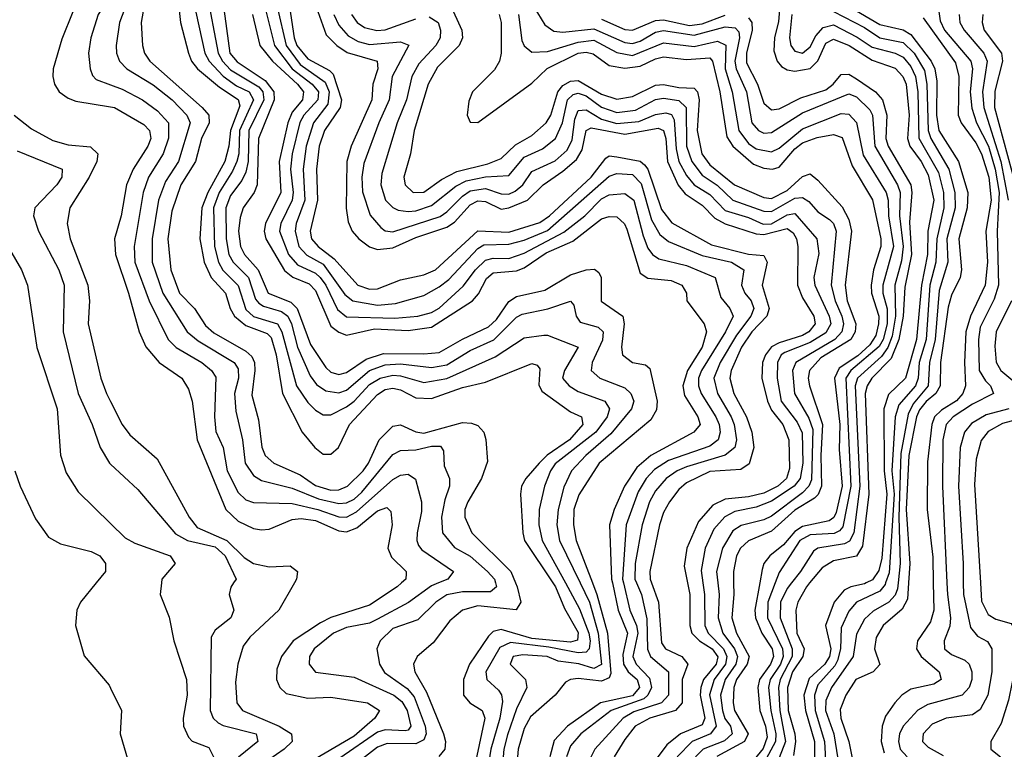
# Model space of a CAD drawing. Header units: inches. Extents: x 884549 to 1028252, y 526810 to 653624.
# Tile 1004 of 1056: x 1019765 to 1022312, y 629570 to 631457. Entities that reach past the tile are written whole.
import ezdxf

# ---------------------------------------------------------------- set-up
doc = ezdxf.new("R2010")
doc.units = ezdxf.units.IN
doc.header["$MEASUREMENT"] = 0
for name, color, linetype in [('B0612', 7, 'Continuous'), ('B0613', 7, 'Continuous'), ('B0622', 7, 'Continuous'), ('B0623', 7, 'Continuous')]:
    doc.layers.add(name, color=color, linetype=linetype)

msp = doc.modelspace()

# ---------------------------------------------------------------- linework, layer by layer
at = {"layer": 'B0612', "color": 5, "elevation": 1620}
msp.add_lwpolyline([(1019962.2, 630000), (1019921.7, 629950), (1019912.1, 629930), (1019909.1, 629890), (1019931.3, 629811.3), (1019996, 629736), (1020000, 629727.8)], dxfattribs=at)
at = {"layer": 'B0613', "color": 5}
for points, elevation in [([(1020000, 631751), (1019995.1, 631744.9), (1019946.7, 631633.3), (1019930.8, 631549.2), (1019873.8, 631406.2), (1019851.7, 631330), (1019850.1, 631309.9), (1019854.4, 631290), (1019866.7, 631270), (1019890, 631253.6), (1019910, 631246.5), (1020000, 631231.4)], 1720), ([(1020000, 631517.7), (1019967.7, 631470), (1019949.1, 631410), (1019942.5, 631370), (1019946.6, 631330), (1019952.8, 631312.8), (1019962.5, 631302.5), (1020000, 631288.7)], 1740), ([(1019750, 631209.7), (1019795, 631175), (1019850, 631144.5), (1019890, 631133.4), (1019948.3, 631128.3), (1019967, 631110), (1019964.5, 631090), (1019944.5, 631050), (1019894.7, 630970), (1019887.3, 630930), (1019895.1, 630890), (1019940.7, 630770), (1019944.9, 630730), (1019941.5, 630670), (1019974.8, 630530), (1019989.3, 630490), (1020000, 630469)], 1680), ([(1019758, 631118), (1019875, 631070), (1019873.5, 631050), (1019860.6, 631030), (1019803.9, 630970), (1019800.8, 630950), (1019813.6, 630910), (1019866.2, 630810), (1019880.1, 630770), (1019877.2, 630650), (1019916.3, 630490), (1019952.4, 630410), (1019973.3, 630350), (1019997.3, 630310), (1020000, 630307.4)], 1660), ([(1019722.8, 630890), (1019769.6, 630810), (1019784.7, 630770), (1019809, 630609), (1019861.6, 630450), (1019870.6, 630330.6), (1019885, 630285), (1019915.9, 630235.9), (1020000, 630153.6)], 1640), ([(1019752.4, 630290), (1019765.5, 630250), (1019805.7, 630165.7), (1019838.9, 630118.9), (1019870, 630101.1), (1019950, 630081.8), (1019971.8, 630070), (1019986.4, 630050), (1019986.6, 630030), (1019962.2, 630000)], 1620)]:
    msp.add_lwpolyline(points, dxfattribs=dict(at, elevation=elevation))
at = {"layer": 'B0622', "color": 5}
for points, elevation in [([(1020131.5, 630000), (1020128.4, 629970), (1020151.7, 629911.7), (1020163.3, 629850), (1020196.6, 629750), (1020197.8, 629710), (1020187.5, 629650), (1020188.9, 629630), (1020201.1, 629601.1), (1020211.2, 629591.2), (1020254.1, 629574.1), (1020265.8, 629550), (1020265.4, 629470), (1020273.5, 629390), (1020250, 629329.3), (1020236.7, 629310), (1020183, 629270), (1020123.8, 629170), (1020070, 629111.6), (1020010.1, 629070), (1020000, 629064.1)], 1640), ([(1020318.1, 630000), (1020311.1, 629988.9), (1020306.8, 629970), (1020318.5, 629930), (1020310.8, 629910), (1020270, 629878.1), (1020260.1, 629859.9), (1020257.1, 629670), (1020265.2, 629650), (1020278.1, 629638.1), (1020291.2, 629631.2), (1020376.6, 629610), (1020381.2, 629590), (1020330.4, 629549.6)], 1660), ([(1020475.3, 630000), (1020435.4, 629930), (1020360.4, 629859.6), (1020343.2, 629836.8), (1020328.8, 629790), (1020323.2, 629743.2), (1020326.5, 629690), (1020341.2, 629670), (1020436.1, 629630), (1020468, 629610), (1020469.3, 629590), (1020448.8, 629570), (1020370, 629515.1)], 1680), ([(1020752.7, 630000), (1020741.7, 629990), (1020670, 629942.8), (1020569.5, 629910.5), (1020542.8, 629897.2), (1020472.3, 629850), (1020442.4, 629810), (1020430, 629776.9), (1020429.2, 629750), (1020437.4, 629730), (1020453.8, 629713.8), (1020510, 629702.4), (1020570, 629704.7), (1020664.2, 629690), (1020695.9, 629670), (1020683.8, 629650), (1020630, 629604.1), (1020530, 629544.9)], 1720), ([(1020848.2, 630000), (1020830, 629992.5), (1020770.2, 629949.8), (1020690, 629906.2), (1020670, 629896.4), (1020610, 629885.1), (1020577, 629870), (1020526.8, 629830), (1020514.7, 629810), (1020513.9, 629790), (1020530, 629769.7), (1020630, 629756.3), (1020732.3, 629710), (1020753.4, 629693.4), (1020767.4, 629670), (1020776.6, 629630), (1020770, 629619.7), (1020762, 629618), (1020710, 629620.3), (1020690, 629614.2), (1020593.2, 629546.8)], 1740), ([(1020995.5, 630000), (1020998.1, 629990), (1020983.1, 629976.9), (1020910, 629977.3), (1020870, 629969.2), (1020841.3, 629950), (1020795.1, 629904.9), (1020730, 629881.9), (1020697, 629850), (1020688.4, 629830), (1020696, 629790), (1020708.2, 629768.2), (1020767.3, 629727.3), (1020785.6, 629705.6), (1020813.5, 629630), (1020815.9, 629610), (1020810, 629594), (1020790, 629583.9), (1020715.2, 629584.8), (1020690, 629575.6), (1020597.3, 629502.7)], 1760), ([(1021047.8, 630000), (1021052, 629990), (1021061.1, 629950), (1021049.3, 629930.7), (1020950, 629941.2), (1020910.6, 629929.4), (1020877.8, 629902.2), (1020834.6, 629845.4), (1020793.3, 629810), (1020783.8, 629790), (1020787, 629770), (1020817.5, 629717.5), (1020861.5, 629610), (1020866.4, 629590), (1020864.9, 629570), (1020849.1, 629550.9)], 1780), ([(1021144.2, 630000), (1021150.9, 629990), (1021174, 629934), (1021210, 629872.3), (1021207.5, 629852.5), (1021190, 629846.8), (1021090, 629856.4), (1021010, 629880), (1020990, 629874.7), (1020977.3, 629862.7), (1020928.6, 629790), (1020913.2, 629750), (1020913.3, 629710), (1020929, 629690), (1020960.8, 629670), (1020968.1, 629650), (1020930, 629472.1)], 1820), ([(1021176.4, 630000), (1021213, 629933), (1021237.4, 629870), (1021240.9, 629850), (1021238.3, 629830), (1021230, 629820.7), (1021210, 629819.1), (1021134.1, 629834.1), (1021034.3, 629845.7), (1021006.5, 629833.5), (1020970.9, 629770), (1020973.1, 629750), (1021003.2, 629723.2), (1021010.9, 629710.9), (1021013.4, 629693.4), (1021007.2, 629650), (1020983.3, 629570), (1020974.2, 629510)], 1840), ([(1021214.6, 630000), (1021238.8, 629950), (1021261.4, 629870), (1021270, 629789.5), (1021250, 629778.6), (1021211.3, 629791.3), (1021158.1, 629798.1), (1021129.8, 629810), (1021066.2, 629813.8), (1021041.5, 629810), (1021033.3, 629790), (1021073.3, 629750), (1021076.8, 629730), (1021050, 629674.3), (1021027.1, 629607.1), (1021017.4, 629570), (1021013.8, 629530)], 1860), ([(1021246.5, 630000), (1021258, 629970), (1021285.7, 629870), (1021293.7, 629766.3), (1021290, 629754.4), (1021270, 629746.1), (1021210, 629752.6), (1021189.6, 629750.4), (1021176.6, 629743.4), (1021149.7, 629710), (1021086.1, 629653.9), (1021070, 629623.6), (1021054.4, 629570), (1021051.2, 629530)], 1880), ([(1021298, 630000), (1021313.1, 629930), (1021337.3, 629870), (1021325.2, 629814.8), (1021327, 629790), (1021338.8, 629770), (1021361.9, 629750), (1021368.3, 629730), (1021350, 629708), (1021267.3, 629690), (1021181.6, 629630), (1021147.4, 629592.6), (1021135.9, 629550)], 1920), ([(1021326.7, 630000), (1021343.3, 629930), (1021360.5, 629890), (1021363.7, 629870), (1021350.8, 629810), (1021359.9, 629790), (1021393.9, 629753.9), (1021399.7, 629730), (1021389.7, 629710), (1021379.4, 629700.6), (1021295.3, 629670), (1021216.6, 629610), (1021190, 629579.2), (1021179.2, 629550)], 1940), ([(1021360.5, 630000), (1021373.1, 629970), (1021387.5, 629907.5), (1021389.2, 629829.2), (1021396.8, 629810), (1021443, 629770), (1021443, 629710), (1021425.5, 629690), (1021353.5, 629666.5), (1021325.9, 629650), (1021252.7, 629570), (1021231.6, 629528.4)], 1960), ([(1021399.5, 630000), (1021417.7, 629950), (1021425.6, 629845.6), (1021435.5, 629830), (1021477.7, 629810), (1021493.3, 629790), (1021478.4, 629750), (1021479, 629690), (1021461.5, 629670), (1021395.1, 629650), (1021357.3, 629630), (1021330, 629595.3), (1021303.1, 629550)], 1980), ([(1021492.3, 630000), (1021498.4, 629970), (1021498.3, 629890), (1021503.5, 629870), (1021523.5, 629850), (1021555.9, 629830), (1021570.8, 629809.2), (1021566.4, 629790), (1021534.2, 629750), (1021526.9, 629730), (1021525.3, 629710), (1021537.5, 629650), (1021530, 629632.9), (1021474.1, 629610), (1021439, 629581), (1021396.2, 629523.8)], 2020), ([(1021532.1, 630000), (1021536.3, 629970), (1021537.5, 629890), (1021546, 629870), (1021585.4, 629830), (1021594.2, 629810), (1021590.6, 629790), (1021561.5, 629750), (1021549, 629711), (1021566.9, 629630), (1021552.1, 629610), (1021504.1, 629590), (1021465.3, 629550)], 2040), ([(1021570.9, 630000), (1021574, 629970), (1021571.9, 629910), (1021584.2, 629870), (1021613.9, 629830), (1021622, 629810), (1021617.8, 629790), (1021589.7, 629750), (1021577.6, 629710), (1021582.6, 629670), (1021589.4, 629649.4), (1021604, 629630), (1021608.2, 629610), (1021588.3, 629591.7), (1021533.1, 629570), (1021513.3, 629550)], 2060), ([(1021611.8, 630000), (1021612.3, 629970), (1021607.1, 629910), (1021619.6, 629870), (1021651.6, 629810), (1021647.2, 629790), (1021619.6, 629750), (1021612.7, 629730), (1021610.9, 629690), (1021614.2, 629670), (1021649.1, 629610), (1021640.2, 629590), (1021568.5, 629551.5)], 2080), ([(1021679.2, 630000), (1021666.8, 629930), (1021668.4, 629910), (1021684.6, 629870), (1021711.3, 629830), (1021715.3, 629810), (1021707.3, 629790), (1021678.3, 629750), (1021674.7, 629730), (1021679.9, 629670), (1021694.2, 629630), (1021698.4, 629601.6), (1021687.8, 629572.2), (1021637.6, 629510)], 2120), ([(1021719.6, 630000), (1021700.1, 629950), (1021699.2, 629910), (1021738.2, 629830), (1021740, 629810), (1021733.2, 629790), (1021705.9, 629750), (1021702.1, 629730), (1021708.3, 629670), (1021720.8, 629610), (1021719.8, 629590), (1021676.8, 629510)], 2140), ([(1021761.1, 630000), (1021750, 629986.1), (1021732.9, 629950), (1021732, 629910), (1021763.6, 629830), (1021763.1, 629810), (1021731.9, 629750), (1021727.5, 629730), (1021731.5, 629670), (1021745.6, 629590), (1021707.4, 629490)], 2160), ([(1021808.4, 630000), (1021800, 629990), (1021778.3, 629950), (1021772.8, 629930), (1021775.2, 629870), (1021793.9, 629830), (1021790.8, 629810), (1021764.3, 629770), (1021750.8, 629730), (1021752.7, 629670), (1021770.3, 629610), (1021771.8, 629590), (1021766.4, 629553.6)], 2180), ([(1021955.1, 630000), (1021950, 629997.4), (1021914.6, 629990), (1021898.2, 629981.8), (1021871.9, 629950), (1021849.4, 629890), (1021862.9, 629830), (1021859.7, 629810), (1021847.5, 629790), (1021807.2, 629752.8), (1021793.7, 629710), (1021797.6, 629670), (1021821.2, 629590), (1021820.6, 629510)], 2220), ([(1022004.7, 630000), (1022003.5, 629996.5), (1021990, 629978.9), (1021930, 629950), (1021910, 629926.9), (1021890, 629883.7), (1021888.1, 629830), (1021880.7, 629799.3), (1021873.9, 629786.1), (1021830, 629736.6), (1021820.8, 629710), (1021822.5, 629670), (1021846.5, 629590), (1021851.2, 629510)], 2240), ([(1022037.1, 630000), (1022035.4, 629984.6), (1022030, 629968.3), (1022013, 629950), (1021972.8, 629927.2), (1021950, 629906.1), (1021930, 629867.4), (1021920.7, 629810), (1021864.9, 629730), (1021850, 629696.2), (1021849.5, 629670), (1021870.8, 629610), (1021887.1, 629507.1)], 2260), ([(1022064.6, 630000), (1022061.8, 629958.2), (1022047.6, 629932.4), (1021999.1, 629890), (1021980.9, 629859.1), (1021975.9, 629830), (1021990, 629789), (1021972.4, 629770), (1021928.3, 629750), (1021902.3, 629710), (1021887.2, 629672.8), (1021888.8, 629650), (1021909.5, 629590), (1021922, 629530)], 2280), ([(1022128.4, 630000), (1022129.8, 629930), (1022120.9, 629899.1), (1022087.6, 629850), (1022085.1, 629830), (1022097.1, 629810), (1022143.3, 629770), (1022148.9, 629750), (1022130, 629738.7), (1022070, 629725.7), (1022046.7, 629710), (1022028.6, 629690), (1022004.8, 629655.2), (1021996, 629630), (1021993.3, 629590), (1022001, 629561)], 2320), ([(1022163.8, 630000), (1022165.2, 629970), (1022172.9, 629910), (1022171.4, 629888.6), (1022156.8, 629850), (1022157.3, 629830), (1022175.1, 629815.1), (1022210, 629800.3), (1022221.3, 629790), (1022228, 629770), (1022228.1, 629750), (1022221.5, 629730), (1022203, 629710), (1022114.5, 629685.5), (1022088.6, 629671.4), (1022050.4, 629630), (1022041, 629610), (1022038.1, 629590), (1022043, 629570), (1022060.9, 629550)], 2340), ([(1022205.9, 630000), (1022206.1, 629970), (1022224.7, 629884.7), (1022242.8, 629862.8), (1022268.4, 629848.4), (1022280.2, 629830), (1022279.9, 629770), (1022269.3, 629710), (1022250, 629673), (1022230, 629659.2), (1022162, 629650), (1022125.2, 629634.8), (1022102.5, 629610), (1022100.3, 629590), (1022115.3, 629575.3), (1022153.7, 629553.7)], 2360), ([(1022250.3, 630000), (1022253.2, 629953.2), (1022270, 629918.9), (1022290, 629906.7), (1022330, 629895.4), (1022345.5, 629870), (1022341.8, 629790), (1022322.7, 629697.3), (1022303.6, 629636.4), (1022277.1, 629590), (1022276.8, 629570), (1022302.3, 629550)], 2380), ([(1020000, 629727.8), (1020028.3, 629670), (1020024.4, 629610), (1020056, 629504), (1020057.6, 629450), (1020064.4, 629430), (1020059.3, 629410), (1020042, 629390), (1020000.7, 629370), (1020000, 629369.5)], 1620)]:
    msp.add_lwpolyline(points, dxfattribs=dict(at, elevation=elevation))
at = {"layer": 'B0623', "color": 5}
for points, elevation in [([(1020113.6, 631646.4), (1020078.7, 631450), (1020082.2, 631390), (1020087.9, 631370), (1020101.8, 631350), (1020236.9, 631230), (1020254.2, 631210), (1020254.7, 631190), (1020235.1, 631150), (1020219.9, 631090), (1020181.5, 631030), (1020158, 630962), (1020148.2, 630890), (1020155.5, 630810), (1020178.3, 630750), (1020216.7, 630710), (1020245.8, 630665.8), (1020267, 630647), (1020350, 630599.5), (1020365.7, 630585.7), (1020372.3, 630570), (1020372.8, 630550), (1020365.6, 630485.6), (1020382.2, 630422.2), (1020390.9, 630350.9), (1020399.9, 630330), (1020421.9, 630310), (1020490, 630279.6), (1020530, 630252.1), (1020570, 630240.2), (1020590, 630240.8), (1020612.5, 630250), (1020653.5, 630290), (1020667.4, 630310), (1020694.5, 630370), (1020730, 630405.9), (1020750, 630409.4), (1020790, 630390.8), (1020810, 630387.7), (1020910, 630414.8), (1020933.7, 630413.7), (1020950, 630407.1), (1020965.2, 630390), (1020970.9, 630370.9), (1020974.6, 630314.6), (1020959.9, 630270), (1020923.7, 630210), (1020916, 630190), (1020916, 630170), (1020934.3, 630130), (1021035.4, 630030), (1021047.8, 630000)], 1780), ([(1020053, 631530), (1020023.3, 631450), (1020014.6, 631390), (1020015.1, 631370), (1020022.7, 631350), (1020041.7, 631330), (1020110, 631288.7), (1020159.3, 631250), (1020196.9, 631210), (1020205.6, 631190), (1020175.4, 631090), (1020142, 631038), (1020124, 630990), (1020107.3, 630890), (1020107.7, 630830), (1020135.1, 630750), (1020198.4, 630650), (1020226.1, 630626.1), (1020319.9, 630570), (1020330, 630554.2), (1020330.7, 630530), (1020320.7, 630490), (1020324.2, 630444.2), (1020341.4, 630370), (1020348.1, 630310), (1020370, 630277.8), (1020390, 630265.1), (1020470, 630245.4), (1020537.4, 630217.4), (1020590, 630206), (1020610, 630207.1), (1020630, 630217.1), (1020650, 630235), (1020730, 630332.7), (1020750, 630342.9), (1020790, 630344), (1020830, 630353.5), (1020853.7, 630353.7), (1020861.4, 630341.4), (1020863.2, 630303.2), (1020876.8, 630270), (1020876.8, 630250), (1020864.6, 630215.4), (1020856.1, 630170), (1020858.7, 630130), (1020890, 630091.9), (1020930, 630069.2), (1020974.7, 630030), (1020993, 630010), (1020995.5, 630000)], 1760), ([(1020248, 631530), (1020278.6, 631370), (1020289.2, 631350), (1020310, 631326.9), (1020383.3, 631283.3), (1020393.4, 631270), (1020396, 631250), (1020357.8, 631170), (1020355.4, 631090), (1020350, 631062.9), (1020339.4, 631040.6), (1020310, 631001.9), (1020297.9, 630970), (1020299.1, 630890), (1020305.6, 630850), (1020316.9, 630830), (1020356.8, 630790), (1020374.4, 630734.4), (1020383.3, 630723.3), (1020395.6, 630715.6), (1020442.4, 630702.4), (1020458, 630690), (1020467.7, 630670), (1020483.2, 630610), (1020515.8, 630535.8), (1020533, 630513), (1020556.8, 630496.8), (1020590, 630492.1), (1020610, 630498.9), (1020669.7, 630550), (1020710, 630564.3), (1020750, 630567.2), (1020830, 630557.2), (1020870, 630564.3), (1020930, 630601.2), (1020991.2, 630628.9), (1021050, 630687.2), (1021064.6, 630695.4), (1021131.1, 630708.9), (1021190, 630729.3), (1021198.6, 630718.6), (1021204.7, 630690), (1021214.7, 630674.7), (1021261.5, 630661.5), (1021274.6, 630650), (1021272.3, 630627.7), (1021245.7, 630570), (1021243.1, 630550), (1021266, 630530), (1021330, 630504.7), (1021346, 630490), (1021353.5, 630470), (1021347.2, 630450), (1021294.2, 630385.8), (1021229.5, 630330), (1021192.1, 630290), (1021172.3, 630247.7), (1021157.5, 630190), (1021154.4, 630150), (1021161.4, 630110), (1021214.6, 630000)], 1860), ([(1020284.2, 631550), (1020308.5, 631370), (1020327.5, 631347.5), (1020399.7, 631299.7), (1020422.1, 631270), (1020423.1, 631250), (1020382.9, 631150), (1020379.5, 631030), (1020371.2, 631010), (1020342.8, 630970), (1020334.8, 630945.2), (1020331, 630910), (1020335.7, 630870), (1020346.1, 630850), (1020381.6, 630810), (1020407.3, 630750), (1020466, 630726), (1020482.9, 630710), (1020516.7, 630616.7), (1020556.9, 630556.9), (1020570, 630545.4), (1020590, 630539.3), (1020610, 630544.6), (1020660.7, 630579.3), (1020706.1, 630593.9), (1020810, 630592.5), (1020850, 630596.4), (1020910, 630631), (1020977.4, 630662.6), (1020998.4, 630681.6), (1021030, 630728.2), (1021050, 630741), (1021123, 630757), (1021190, 630797), (1021230, 630810.1), (1021251.9, 630811.9), (1021263.1, 630803.1), (1021268.7, 630790), (1021269.3, 630729.3), (1021325.5, 630690), (1021328.9, 630670), (1021321.9, 630610), (1021324.3, 630590), (1021350, 630570.1), (1021384.2, 630564.2), (1021395, 630555), (1021414.3, 630470), (1021412.5, 630447.5), (1021397.6, 630422.4), (1021263.5, 630310), (1021211.7, 630228.3), (1021198.3, 630190), (1021197.2, 630150), (1021204.4, 630110), (1021246.5, 630000)], 1880), ([(1020212.8, 631512.8), (1020243.9, 631370), (1020255.3, 631350), (1020291.2, 631311.2), (1020326, 631286), (1020358.6, 631270), (1020369.7, 631250), (1020333.7, 631170), (1020331.3, 631110), (1020326.4, 631090), (1020315.3, 631064.7), (1020280.4, 631010), (1020266.3, 630970), (1020268.7, 630870), (1020278.9, 630830), (1020290, 630809.3), (1020329.7, 630769.7), (1020350, 630707), (1020370, 630689.1), (1020431.9, 630670), (1020442.9, 630650), (1020481.2, 630510), (1020510, 630467), (1020530, 630446.6), (1020550, 630434.5), (1020570, 630435), (1020610, 630455.2), (1020630, 630470.3), (1020670, 630513.2), (1020697.6, 630530), (1020730, 630537.3), (1020750, 630536.2), (1020810, 630518.9), (1020870, 630528.5), (1020994.9, 630585.1), (1021070, 630633.8), (1021120.9, 630640.9), (1021130, 630641.1), (1021209.4, 630610), (1021174.1, 630550), (1021169.1, 630530), (1021186.4, 630510), (1021210, 630495), (1021278.3, 630470), (1021290.3, 630450), (1021285, 630430), (1021255, 630390), (1021150, 630308.2), (1021137.6, 630290), (1021122.6, 630250), (1021109.1, 630190), (1021107.7, 630150), (1021116.2, 630110), (1021176.4, 630000)], 1840), ([(1021890, 631503.2), (1021990, 631444.7), (1022050, 631430.6), (1022070, 631418.4), (1022123.2, 631350), (1022132.7, 631330), (1022137.6, 631297.6), (1022136.9, 631210), (1022143.1, 631170), (1022193.2, 631090), (1022217.7, 631010), (1022215.7, 630970), (1022194.2, 630890), (1022201.3, 630810), (1022197.7, 630790), (1022175.3, 630744.7), (1022166.6, 630713.4), (1022146.6, 630570), (1022146.3, 630510), (1022134.9, 630490), (1022110, 630469.7), (1022092.3, 630447.7), (1022084.8, 630430), (1022064.9, 630330), (1022058.3, 630190), (1022067.9, 630050), (1022064.6, 630000)], 2280), ([(1020175.8, 631495.8), (1020181.1, 631450), (1020201.3, 631370), (1020209.4, 631350), (1020224.6, 631330), (1020282, 631282), (1020330.2, 631250.2), (1020334, 631234), (1020309.9, 631170), (1020306.1, 631130), (1020295, 631090), (1020251.4, 631010), (1020236.3, 630970), (1020231, 630890), (1020242, 630830), (1020259.8, 630790), (1020296.9, 630750), (1020309.3, 630710), (1020320.4, 630690), (1020350, 630666), (1020405, 630645), (1020415, 630635), (1020428.4, 630590), (1020444.6, 630490), (1020495.7, 630390), (1020528.1, 630350), (1020550, 630333.6), (1020570, 630333.5), (1020589.9, 630350), (1020618, 630410), (1020690, 630487.8), (1020710, 630500.3), (1020730, 630504.1), (1020750, 630499.5), (1020790, 630479.3), (1020830, 630477.5), (1020910, 630505.7), (1020970, 630519.7), (1021090, 630568), (1021103.1, 630563.1), (1021110, 630554), (1021107.8, 630512.2), (1021115.8, 630495.8), (1021190, 630442.8), (1021217.8, 630430), (1021221.6, 630410), (1021187.4, 630370), (1021129.6, 630330.4), (1021109, 630310), (1021073.9, 630270), (1021062.6, 630250), (1021060.2, 630230), (1021066, 630130), (1021071.1, 630110), (1021144.2, 630000)], 1820), ([(1020398.8, 631490), (1020423.7, 631390), (1020469.7, 631330), (1020521.4, 631290), (1020537.7, 631270), (1020536.1, 631250), (1020499.6, 631210), (1020489.2, 631190.8), (1020470, 631110), (1020465.6, 631070), (1020472.2, 631010), (1020470, 630990), (1020440.1, 630930), (1020437.1, 630910), (1020459.8, 630850), (1020483.2, 630823.2), (1020530, 630801), (1020542.5, 630790), (1020557, 630770), (1020587.1, 630707.1), (1020610, 630688.3), (1020735.1, 630684.9), (1020795, 630690), (1020830, 630699.4), (1020850, 630711.1), (1020912.3, 630767.7), (1020944.3, 630810), (1020970, 630834.6), (1020990, 630840.3), (1021030, 630839.4), (1021070, 630853.1), (1021172.7, 630907.3), (1021226.8, 630950), (1021270, 630993.2), (1021290, 631004.2), (1021330, 631007.6), (1021353.7, 630990), (1021377.7, 630897.7), (1021390, 630865.8), (1021401.9, 630850), (1021418.2, 630838.2), (1021490, 630821.5), (1021563.9, 630790), (1021578.4, 630738.4), (1021601.9, 630710), (1021610.3, 630690), (1021591.1, 630650), (1021528.6, 630550), (1021521.1, 630530), (1021520.8, 630510), (1021527.6, 630490), (1021566.1, 630430), (1021574, 630410), (1021576.6, 630390), (1021572, 630370), (1021550, 630354), (1021443.5, 630316.5), (1021406.7, 630293.3), (1021385.5, 630270), (1021364.5, 630235.5), (1021333.5, 630150), (1021324.4, 630010), (1021326.7, 630000)], 1940), ([(1020431, 631490), (1020453.9, 631390), (1020490, 631340.9), (1020554.9, 631294.9), (1020565.3, 631270), (1020561.6, 631238.4), (1020524.4, 631190), (1020505.5, 631130), (1020497.9, 631070), (1020502.5, 630990), (1020480.4, 630930), (1020477.3, 630910), (1020487.1, 630870), (1020507.6, 630847.6), (1020550, 630824.5), (1020606.2, 630746.2), (1020626.2, 630730), (1020690, 630718.2), (1020736.8, 630723.2), (1020810, 630743.7), (1020850, 630766.2), (1020875, 630785), (1020950, 630865.3), (1020965.1, 630874.9), (1021030, 630876.1), (1021070, 630887), (1021130, 630911.9), (1021290, 631051.9), (1021310, 631058.7), (1021350, 631056.1), (1021372.9, 631032.9), (1021399.1, 630939.1), (1021420.9, 630900.9), (1021443.5, 630883.5), (1021530, 630846.7), (1021606.2, 630830), (1021638.6, 630810), (1021632.4, 630770), (1021640.9, 630750), (1021657.3, 630730), (1021663.7, 630710), (1021656.7, 630690), (1021619, 630641), (1021576.8, 630570), (1021560.9, 630530), (1021570.3, 630490), (1021605.8, 630430), (1021612.9, 630410), (1021619.2, 630370), (1021615.2, 630350), (1021589.6, 630330.4), (1021490, 630300.3), (1021465.8, 630290), (1021437.1, 630270), (1021410, 630238.7), (1021393.8, 630210), (1021375.2, 630150), (1021357.1, 630050), (1021356.3, 630010), (1021360.5, 630000)], 1960), ([(1020463.1, 631490), (1020474.9, 631410), (1020481.7, 631390), (1020510, 631355.5), (1020565.8, 631325.8), (1020575.7, 631315.7), (1020597.3, 631250), (1020593.8, 631230), (1020553, 631170), (1020539.9, 631130), (1020532.4, 631070), (1020535.4, 630990), (1020516.3, 630910), (1020519.9, 630890), (1020536.9, 630870), (1020578.5, 630838.5), (1020639.1, 630770), (1020670, 630759.8), (1020690, 630760.9), (1020750, 630784.1), (1020810, 630796.7), (1020840.8, 630810), (1020950, 630911), (1021030, 630907.6), (1021110, 630932), (1021135.5, 630950), (1021243, 631050), (1021281.4, 631098.6), (1021290, 631104.6), (1021310, 631102), (1021370, 631090.9), (1021381.2, 631081.2), (1021390, 631070), (1021425.6, 630965.6), (1021451.5, 630931.5), (1021554.3, 630874.3), (1021650, 630850.4), (1021690, 630847.4), (1021698.6, 630830), (1021685.9, 630770), (1021703.3, 630710), (1021697.9, 630690), (1021658.5, 630650), (1021631.9, 630610), (1021605.1, 630550), (1021601.9, 630530), (1021612.2, 630490), (1021644.7, 630430), (1021658.8, 630390), (1021663.9, 630350), (1021652, 630308), (1021630, 630293.8), (1021550, 630288.5), (1021490, 630259.1), (1021470, 630242.1), (1021445.5, 630210), (1021430, 630181.9), (1021419.6, 630150), (1021394.8, 630030), (1021395.9, 630010), (1021399.5, 630000)], 1980), ([(1020532.1, 631490), (1020557.9, 631417.9), (1020585.5, 631390), (1020612.1, 631372.1), (1020689.7, 631349.7), (1020691, 631330), (1020678.4, 631290), (1020675.9, 631250), (1020622.3, 631130), (1020611.1, 631090), (1020609.4, 630969.4), (1020614.5, 630934.5), (1020625.2, 630910), (1020642.3, 630890), (1020670, 630869.8), (1020690, 630862.1), (1020730, 630866.5), (1020790, 630893.3), (1020870, 630920.4), (1020890, 630933.6), (1020930, 630977.8), (1020950, 630988.2), (1020970, 630986.4), (1021010, 630967.1), (1021030, 630969.9), (1021078.2, 630990), (1021118.9, 631030), (1021170, 631064.8), (1021205, 631095), (1021219.7, 631120.3), (1021230, 631170), (1021242.8, 631177.2), (1021330, 631161), (1021416.4, 631176.4), (1021430.4, 631170), (1021436.1, 631150), (1021440.7, 631090), (1021468.7, 631028.7), (1021486.5, 631006.5), (1021530, 630977.3), (1021563.5, 630943.5), (1021590, 630928.6), (1021670, 630902.7), (1021690, 630901.6), (1021750, 630916.6), (1021765.6, 630905.6), (1021774.2, 630890), (1021777.9, 630870), (1021777.1, 630770), (1021790, 630737.6), (1021819.6, 630690), (1021822.4, 630670), (1021806.7, 630650), (1021790, 630640.5), (1021730, 630621.1), (1021710, 630610.4), (1021694.6, 630590), (1021686.9, 630570), (1021685, 630530), (1021699.8, 630470), (1021710, 630446.8), (1021738.8, 630410), (1021754.8, 630370), (1021756.4, 630296.4), (1021748.2, 630270), (1021726.3, 630250), (1021690, 630232.7), (1021650, 630222.5), (1021590, 630216.6), (1021558.3, 630201.7), (1021521, 630159), (1021491, 630090), (1021483.5, 630043.5), (1021492.3, 630000)], 2020), ([(1020877.5, 631497.5), (1020908.9, 631430), (1020910.6, 631410), (1020901.8, 631390), (1020845.7, 631334.3), (1020821.7, 631290), (1020785.5, 631170), (1020775.9, 631110), (1020758.5, 631050), (1020761.7, 631030), (1020782.9, 631010), (1020810, 631011.1), (1020856.3, 631043.7), (1020895.5, 631064.5), (1020976.1, 631083.9), (1021010, 631097.8), (1021047.2, 631132.8), (1021090, 631157.5), (1021126.8, 631190), (1021138.5, 631210), (1021157.3, 631270), (1021170, 631286.7), (1021190, 631298.1), (1021210, 631299.5), (1021270, 631264.2), (1021310, 631251.5), (1021350, 631258.3), (1021410, 631287.2), (1021430, 631289.7), (1021470, 631281.4), (1021510, 631279.7), (1021518.5, 631270), (1021522.7, 631250), (1021517.1, 631170), (1021529.3, 631110), (1021550, 631081.7), (1021614.4, 631030), (1021690, 630996.8), (1021710, 630994.6), (1021750, 631015.2), (1021790, 631051), (1021810, 631058.2), (1021830, 631042.2), (1021892.8, 630972.8), (1021910, 630940.1), (1021917.1, 630910), (1021900.2, 630770), (1021905.8, 630730), (1021927.9, 630670), (1021926.3, 630650), (1021914.9, 630630), (1021837.7, 630582.3), (1021808.2, 630550), (1021804.7, 630530), (1021808.2, 630510), (1021841.6, 630410), (1021837.2, 630330), (1021839.1, 630250), (1021830.8, 630229.2), (1021820.9, 630219.1), (1021770, 630188.4), (1021710, 630134.3), (1021650, 630109), (1021629.7, 630090.3), (1021619.2, 630070), (1021611.3, 630030), (1021611.8, 630000)], 2080), ([(1021095, 631490), (1021123.2, 631443.2), (1021146.9, 631426.9), (1021170, 631424.4), (1021250, 631433.6), (1021330, 631397.6), (1021350, 631395.5), (1021370, 631401.2), (1021410, 631424.2), (1021430, 631428.7), (1021510, 631417.3), (1021590, 631438.3), (1021615.6, 631435.6), (1021625.2, 631425.2), (1021627, 631410), (1021615, 631350), (1021618, 631330), (1021644.7, 631270), (1021659.3, 631190), (1021676, 631170), (1021690, 631163.7), (1021710, 631164.7), (1021790, 631216.3), (1021910, 631265.3), (1021930, 631257.2), (1021963.9, 631223.9), (1021971.2, 631210), (1021977.1, 631130), (1022035.8, 631030), (1022043, 631010), (1022041, 630950), (1022050.1, 630869.9), (1022046.4, 630833.6), (1022028.8, 630770), (1022030.8, 630690), (1022021.6, 630638.4), (1022011.1, 630608.9), (1021994.1, 630585.9), (1021932.6, 630530), (1021926.5, 630510), (1021938.3, 630250), (1021922.9, 630130), (1021911.6, 630108.4), (1021898.5, 630101.5), (1021830, 630090.4), (1021818, 630082), (1021785, 630030), (1021761.1, 630000)], 2160), ([(1021731.5, 631491.5), (1021727.9, 631452.1), (1021717.4, 631410), (1021716.2, 631376.2), (1021724.3, 631350), (1021735.7, 631335.7), (1021750, 631326.8), (1021770, 631323.7), (1021810, 631331), (1021829.8, 631350.2), (1021850, 631396.2), (1021870, 631406.3), (1021910.4, 631390.4), (1021970, 631352.3), (1022030, 631331.3), (1022049.8, 631310), (1022058.6, 631290), (1022065.9, 631210), (1022061.6, 631150), (1022068, 631130), (1022097.3, 631090), (1022115.3, 631055.3), (1022129.6, 630990), (1022114.2, 630910), (1022113.6, 630850), (1022098.2, 630770), (1022084.7, 630630), (1022056.2, 630530), (1022012.7, 630487.3), (1022000.6, 630450), (1022001.2, 630290), (1022008.1, 630230), (1021995.6, 630064.4), (1021987.4, 630032.6), (1021971.5, 630008.5), (1021955.1, 630000)], 2220), ([(1021870, 631478.4), (1021950, 631436.8), (1021990, 631410.2), (1022050, 631397.8), (1022079.2, 631370), (1022105.5, 631325.5), (1022111.4, 631290), (1022115.5, 631170), (1022122.1, 631150), (1022168.8, 631070), (1022183.7, 631010), (1022184.7, 630970), (1022163.7, 630890), (1022166.2, 630830), (1022143.8, 630756.1), (1022133.2, 630630), (1022118.2, 630570), (1022115.3, 630510), (1022076.4, 630463.6), (1022063, 630437), (1022044.8, 630335.2), (1022039.5, 630170), (1022042.4, 630050), (1022037.1, 630000)], 2260), ([(1022141.3, 631490), (1022146.4, 631453.6), (1022157.4, 631430), (1022225.7, 631350), (1022229.8, 631330), (1022224.1, 631270), (1022227.9, 631227.9), (1022240.2, 631190), (1022271.2, 631130), (1022288.3, 631070), (1022298.6, 631010), (1022293.8, 630910), (1022297.2, 630770), (1022285.8, 630734.2), (1022250, 630661.6), (1022245, 630630), (1022247.4, 630550), (1022263.1, 630523.1), (1022276.6, 630510), (1022284.2, 630490), (1022230, 630462.8), (1022180.2, 630430), (1022161.5, 630410), (1022153.4, 630370), (1022151.9, 630250), (1022163.8, 630000)], 2340), ([(1020366.7, 631470), (1020386, 631390), (1020418.5, 631350), (1020483.7, 631290), (1020498.6, 631270), (1020496.2, 631250), (1020470, 631217.8), (1020458.6, 631190), (1020436.3, 631090), (1020440, 631010), (1020400.7, 630930), (1020397.6, 630910), (1020401.5, 630890), (1020450, 630807.9), (1020471.2, 630791.2), (1020513.5, 630773.5), (1020530, 630756.9), (1020570, 630664.4), (1020590, 630648.3), (1020610, 630640.8), (1020683, 630657), (1020770, 630653.4), (1020830, 630661.9), (1020935.9, 630730), (1020951.9, 630748.1), (1020972.3, 630787.7), (1020990, 630802.4), (1021050, 630807.6), (1021070, 630815), (1021126.5, 630853.5), (1021195.6, 630884.4), (1021270, 630941.7), (1021290, 630948.3), (1021310, 630946.6), (1021329.1, 630929.1), (1021335.3, 630915.3), (1021370, 630801.4), (1021390, 630788.4), (1021450, 630782.5), (1021477.6, 630770), (1021489.7, 630750), (1021491, 630730), (1021535.3, 630670), (1021541.9, 630650), (1021530.6, 630610), (1021492.5, 630550), (1021480.5, 630510), (1021484.8, 630484.8), (1021519.5, 630430), (1021525.3, 630410), (1021509.2, 630390), (1021397.2, 630330), (1021361.5, 630298.5), (1021329.4, 630250.6), (1021302.9, 630190), (1021290.9, 630150), (1021295.8, 630010), (1021298, 630000)], 1920), ([(1020577.1, 631470), (1020590, 631443), (1020614.9, 631414.9), (1020640.2, 631400.2), (1020670, 631392.8), (1020750, 631399.7), (1020771.2, 631391.2), (1020728.3, 631310), (1020720.8, 631250), (1020693.6, 631190), (1020655.1, 631084.9), (1020649.6, 631050), (1020651.4, 631011.4), (1020671.1, 630951.1), (1020699.1, 630919.1), (1020710, 630911.2), (1020730, 630908), (1020852.4, 630947.6), (1020870, 630959.6), (1020910, 631000.8), (1020930, 631013.9), (1020970, 631020.3), (1021010, 631006.5), (1021030, 631005.8), (1021047, 631013), (1021066.2, 631030), (1021090, 631064.6), (1021150, 631091.9), (1021180.9, 631119.1), (1021194.1, 631145.9), (1021200.7, 631199.3), (1021210, 631222.1), (1021230, 631223.8), (1021270, 631199.4), (1021310, 631188.3), (1021366.2, 631193.8), (1021410, 631212.1), (1021436.4, 631216.4), (1021451.4, 631211.4), (1021457.9, 631197.9), (1021462.8, 631122.8), (1021470.1, 631090.1), (1021490, 631053.6), (1021510, 631030), (1021550, 631004.5), (1021590, 630963.7), (1021650, 630945.6), (1021687.8, 630927.8), (1021710, 630929.2), (1021750, 630951.8), (1021770, 630955.8), (1021827.2, 630890), (1021832.1, 630852.1), (1021819.4, 630790), (1021821.8, 630770), (1021859, 630690), (1021863.4, 630670), (1021850, 630647), (1021810, 630622.3), (1021744, 630596), (1021735.2, 630590), (1021725.1, 630570), (1021724.8, 630530), (1021734.9, 630470), (1021776.1, 630416.1), (1021788.7, 630388.7), (1021790.8, 630310), (1021784, 630270), (1021768.2, 630250), (1021710, 630211.9), (1021670, 630196.4), (1021614.8, 630185.2), (1021589, 630171), (1021560.9, 630139.1), (1021538.3, 630090), (1021527.5, 630032.5), (1021532.1, 630000)], 2040), ([(1020622.9, 631470), (1020637.8, 631450), (1020657, 631437), (1020689, 631429), (1020710, 631431), (1020790, 631458.9)], 2060), ([(1020824.4, 631464.4), (1020847.2, 631450), (1020853.8, 631430), (1020852.7, 631410), (1020841, 631390), (1020797.5, 631342.5), (1020778.9, 631310), (1020765.8, 631250), (1020741.1, 631190), (1020701.2, 631058.8), (1020699, 631030), (1020710.8, 630990), (1020730, 630970.8), (1020744.2, 630964.2), (1020770, 630960.4), (1020790, 630962.8), (1020830, 630976.5), (1020893.5, 631026.5), (1020919.8, 631040.2), (1020970, 631050.5), (1021030, 631053.9), (1021070, 631101), (1021117.4, 631122.6), (1021150.6, 631149.4), (1021169.4, 631190), (1021182.1, 631250), (1021196.3, 631263.7), (1021210, 631267), (1021230, 631259.7), (1021270, 631230.5), (1021310, 631217.2), (1021357.5, 631222.5), (1021410, 631250.4), (1021430, 631253.8), (1021470, 631247.7), (1021488.8, 631230), (1021489.9, 631130), (1021503.3, 631090), (1021530, 631055.2), (1021568.9, 631028.9), (1021609.5, 630990), (1021690, 630961.6), (1021710, 630960.5), (1021770, 630995.1), (1021790, 630997.3), (1021806.5, 630986.5), (1021830, 630960.1), (1021859.9, 630939.9), (1021869.8, 630929.8), (1021877.2, 630910), (1021864.1, 630770), (1021874.3, 630730), (1021891.6, 630690), (1021896.2, 630670), (1021891.9, 630650), (1021873.3, 630630), (1021773, 630570), (1021763.9, 630550), (1021769, 630490), (1021806.5, 630426.5), (1021816.7, 630396.7), (1021812.9, 630267.1), (1021806.4, 630250), (1021790, 630233), (1021710, 630172.6), (1021690, 630163.2), (1021631.1, 630148.9), (1021610, 630134.5), (1021582.6, 630090), (1021567.7, 630030), (1021570.9, 630000)], 2060), ([(1021005, 631470), (1021010.3, 631450), (1021010.4, 631370), (1021005.7, 631350), (1020993, 631327), (1020936.6, 631270), (1020926.5, 631246.5), (1020922.6, 631210), (1020930, 631191.8), (1020950, 631191), (1021090, 631292.9), (1021129.6, 631330.4), (1021210, 631370), (1021230, 631372.7), (1021248.3, 631368.3), (1021290, 631338), (1021330, 631331.6), (1021370, 631336.3), (1021410, 631355.9), (1021430, 631360.5), (1021490, 631353.8), (1021550, 631358), (1021556.9, 631350), (1021576.5, 631270), (1021593.8, 631153.8), (1021609.8, 631130), (1021663.3, 631083.3), (1021690, 631072.8), (1021712.6, 631070), (1021730, 631075.7), (1021770, 631122.6), (1021790, 631138.3), (1021827.9, 631152.1), (1021870, 631160), (1021892.2, 631152.2), (1021918.9, 631078.9), (1021970.7, 630990.7), (1021992.5, 630890), (1021992.5, 630870), (1021973.8, 630810), (1021967.5, 630770), (1021968.7, 630750), (1021987.1, 630690), (1021987, 630670), (1021979.5, 630640.5), (1021964, 630616), (1021932.8, 630587.2), (1021884.8, 630555.2), (1021872.5, 630530), (1021886.7, 630410), (1021885.2, 630345.2), (1021892.5, 630250), (1021877.4, 630182.6), (1021870.8, 630169.1), (1021858.9, 630161.1), (1021790, 630146.2), (1021770, 630132.9), (1021740.9, 630099.1), (1021705.5, 630070), (1021689.8, 630050), (1021685.3, 630034.7), (1021679.2, 630000)], 2120), ([(1021055.5, 631470), (1021063.5, 631403.5), (1021070, 631389.5), (1021090, 631372.9), (1021130, 631374.3), (1021210, 631399), (1021250, 631403.6), (1021310, 631371.8), (1021350, 631364.2), (1021430, 631397.3), (1021510, 631387.9), (1021570, 631401.5), (1021591.2, 631391.2), (1021589.9, 631330), (1021608.4, 631270), (1021625, 631170), (1021650, 631136.7), (1021670, 631122.5), (1021710, 631115.1), (1021730, 631124.7), (1021790, 631174.8), (1021890, 631214.1), (1021910, 631212.4), (1021930, 631190.6), (1021946.8, 631106.8), (1022006.7, 631010), (1022011.6, 630990), (1022012.1, 630950), (1022025.8, 630870), (1021997.8, 630770), (1021997.9, 630750), (1022008.9, 630708.9), (1022008.6, 630670), (1021998.8, 630630), (1021988.3, 630611.7), (1021915, 630550), (1021901.9, 630530), (1021915.4, 630250), (1021894.4, 630145.6), (1021885.4, 630134.6), (1021871.7, 630128.3), (1021810, 630124.8), (1021783.1, 630110), (1021730, 630026.7), (1021719.6, 630000)], 2140), ([(1021270, 631458.3), (1021330, 631431.2), (1021350, 631429.9), (1021410, 631454.6), (1021430, 631456.2), (1021497.8, 631442.2), (1021530, 631446.5), (1021590, 631468.8)], 2180), ([(1021650, 631461.4), (1021658.9, 631450), (1021659.5, 631430), (1021645.5, 631370), (1021645.3, 631345.3), (1021673.7, 631290), (1021690, 631241.4), (1021710, 631223.6), (1021730, 631226.2), (1021785.4, 631254.6), (1021850, 631275.4), (1021869.7, 631290), (1021890, 631315.4), (1021910, 631315.9), (1021930, 631304.1), (1021978.8, 631270), (1021996.6, 631250), (1022007.9, 631210), (1022005.8, 631150), (1022011.5, 631130), (1022069.9, 631030), (1022073.1, 631010), (1022067.2, 630932.8), (1022071.7, 630850), (1022054.5, 630765.5), (1022050.1, 630690), (1022039.2, 630630), (1022019.4, 630580.6), (1021969.3, 630530), (1021957.2, 630510), (1021952.5, 630490), (1021961.4, 630230), (1021945.1, 630094.9), (1021930, 630069.5), (1021870, 630057.3), (1021841.1, 630038.9), (1021808.4, 630000)], 2180), ([(1021762.7, 631470), (1021756.2, 631410), (1021759.5, 631390), (1021770, 631375.2), (1021790.4, 631370), (1021810, 631387.1), (1021824.6, 631415.4), (1021843.7, 631436.3), (1021870, 631443.3), (1021931.8, 631411.8), (1021970, 631385.6), (1022030, 631370.4), (1022050, 631360.3), (1022070, 631335.9), (1022082.3, 631310), (1022088.2, 631270), (1022090.7, 631150.7), (1022141.5, 631061.5), (1022154.7, 631010), (1022155.2, 630970), (1022137.5, 630890), (1022134.6, 630830), (1022119.5, 630770), (1022109.6, 630630), (1022091.8, 630570), (1022088.8, 630530), (1022082.6, 630510), (1022039.1, 630460.9), (1022029.9, 630430), (1022021.2, 630290), (1022027, 630230), (1022013.9, 630026.1), (1022004.7, 630000)], 2240), ([(1022101.9, 631461.9), (1022185.4, 631345.4), (1022194.4, 631310), (1022193.1, 631210), (1022200.1, 631190), (1022238.4, 631138.4), (1022253.4, 631110), (1022271.9, 631050), (1022278.1, 630990), (1022264.2, 630910), (1022268.5, 630830), (1022262.9, 630770), (1022225, 630690), (1022212.9, 630650), (1022208.7, 630570), (1022211.4, 630510), (1022205, 630490), (1022188.7, 630471.3), (1022150, 630447.2), (1022131.2, 630430), (1022125, 630410), (1022113.4, 630313.4), (1022112.3, 630190), (1022127, 630067), (1022128.4, 630000)], 2320), ([(1022195.2, 631470), (1022197.4, 631450), (1022208.2, 631430), (1022258.9, 631370), (1022267.5, 631350), (1022255.5, 631270), (1022259, 631230), (1022302.9, 631090), (1022321.7, 630990)], 2360), ([(1022256.6, 631470), (1022255.2, 631450), (1022260.1, 631430), (1022304.9, 631370), (1022307.6, 631350), (1022287.6, 631272.4), (1022287, 631230), (1022342.6, 631022.6)], 2380), ([(1020000, 631288.7), (1020030, 631277.6), (1020082.8, 631250), (1020121.3, 631221.3), (1020150.1, 631190), (1020150, 631150.1), (1020136, 631110), (1020098.1, 631050), (1020084, 631010), (1020060.8, 630870), (1020062.2, 630830), (1020099.9, 630730), (1020148.7, 630630), (1020169.3, 630609.3), (1020236, 630570), (1020261, 630550), (1020272.3, 630532.3), (1020268.7, 630430), (1020272.2, 630392.2), (1020291.2, 630350), (1020301.3, 630290), (1020330, 630233.8), (1020350, 630215.4), (1020370, 630208.2), (1020470, 630206), (1020536.4, 630190), (1020590, 630171.1), (1020610, 630170.6), (1020636, 630184), (1020730, 630268), (1020750, 630278.8), (1020770, 630281.3), (1020788.7, 630268.7), (1020804.1, 630210), (1020804.6, 630184.6), (1020793.1, 630130), (1020792, 630110), (1020796.7, 630096.7), (1020805.5, 630085.5), (1020887.3, 630030), (1020872.5, 630010), (1020848.2, 630000)], 1740), ([(1020000, 631231.4), (1020010, 631229.8), (1020085.9, 631185.9), (1020100.4, 631170), (1020103.7, 631150), (1020096.3, 631130), (1020058.6, 631070), (1020041.3, 631030), (1020027, 630950), (1020010, 630889.9), (1020012.5, 630850), (1020046.6, 630750), (1020073.7, 630650), (1020090.7, 630610.7), (1020125.3, 630570), (1020183.8, 630530), (1020201.4, 630501.4), (1020211.1, 630470), (1020223.5, 630370), (1020298.3, 630190), (1020330, 630159.9), (1020370, 630141), (1020390, 630137.1), (1020410, 630138.9), (1020470, 630163.8), (1020493, 630167), (1020530, 630161.9), (1020590, 630134.9), (1020610, 630132.7), (1020637, 630143), (1020690, 630187), (1020714.9, 630194.9), (1020724.7, 630184.7), (1020728, 630150), (1020717.5, 630090), (1020726.4, 630066.5), (1020764.2, 630030), (1020764.2, 630024.2), (1020763.6, 630010), (1020752.7, 630000)], 1720), ([(1022330.8, 630730), (1022290.8, 630650), (1022287.6, 630612.4), (1022291.2, 630571.2), (1022303.5, 630550), (1022350, 630510.6)], 2360), ([(1020000, 630469), (1020030.1, 630410), (1020050, 630383), (1020120.7, 630320.7), (1020203.1, 630170), (1020223.6, 630143.6), (1020300.7, 630110), (1020345.5, 630065.5), (1020370, 630050.8), (1020410, 630041.4), (1020464.5, 630044.5), (1020483, 630030), (1020481, 630010), (1020475.3, 630000)], 1680), ([(1022323.7, 630450), (1022264.8, 630435.2), (1022227.6, 630412.4), (1022208.9, 630390), (1022197.5, 630350), (1022193.3, 630250), (1022205.6, 630050), (1022205.9, 630000)], 2360), ([(1022410, 630440.3), (1022307.4, 630412.6), (1022270, 630392.1), (1022251.8, 630368.2), (1022239.5, 630320.5), (1022234.8, 630254.8), (1022250.3, 630000)], 2380), ([(1020000, 630307.4), (1020070, 630241.6), (1020167.4, 630127.4), (1020199.2, 630110), (1020270, 630093.3), (1020296.1, 630070), (1020324.5, 630010), (1020318.1, 630000)], 1660), ([(1020000, 630153.6), (1020037.2, 630117.2), (1020062.6, 630102.6), (1020153.6, 630070), (1020167.2, 630050), (1020132.6, 630010), (1020131.5, 630000)], 1640)]:
    msp.add_lwpolyline(points, dxfattribs=dict(at, elevation=elevation))

doc.saveas('drawing.dxf')
